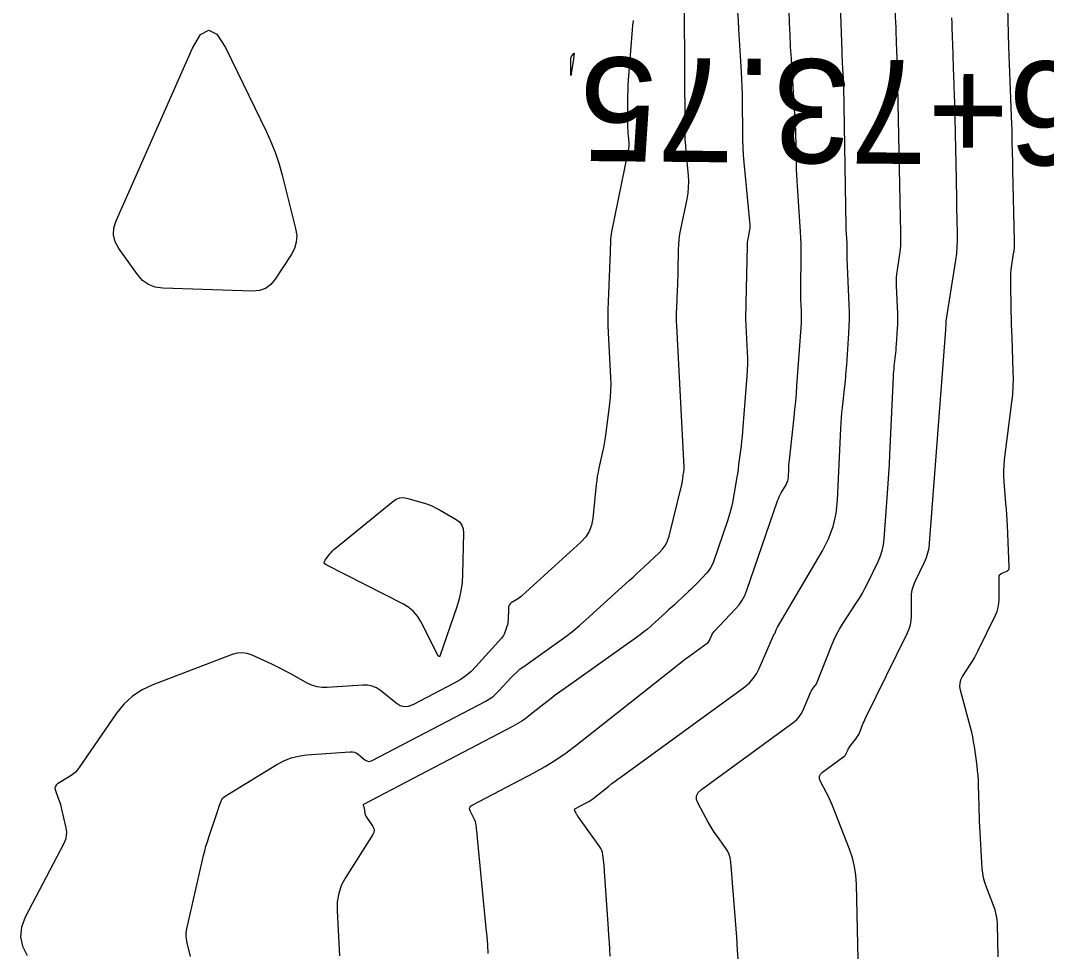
# Model space of a CAD drawing. Extents: x 1768942 to 1774819, y 723037 to 732099.
# Drawn here: x 1770464 to 1770523.2, y 731308.8 to 731362.6 of the extents above; entities that cross this region are included whole.
import ezdxf

# ---------------------------------------------------------------- set-up
doc = ezdxf.new("R2010")
doc.units = 0
doc.layers.add('R_Contours', color=7, linetype='Continuous')
doc.layers.add('R_Horz Alg Annot', color=7, linetype='Continuous')

msp = doc.modelspace()

# ---------------------------------------------------------------- linework, layer by layer
at = {"layer": 'R_Contours'}
for points in [[(1770505.429, 731308.127), (1770505.382, 731308.873), (1770505.327, 731309.619), (1770504.983, 731313.979), (1770504.951, 731314.198), (1770504.891, 731314.405), (1770504.801, 731314.603), (1770504.684, 731314.789), (1770504.155, 731315.514), (1770504.026, 731315.697), (1770503.903, 731315.885), (1770503.787, 731316.076), (1770503.677, 731316.272), (1770503.1, 731317.344), (1770503.013, 731317.579), (1770503.015, 731317.793), (1770503.105, 731317.987), (1770503.286, 731318.161), (1770508.638, 731322.06), (1770508.801, 731322.195), (1770508.941, 731322.348), (1770509.058, 731322.519), (1770509.153, 731322.708), (1770509.613, 731323.789), (1770509.637, 731323.84), (1770509.663, 731323.889), (1770509.694, 731323.937), (1770509.727, 731323.982), (1770509.866, 731324.16), (1770509.899, 731324.206), (1770509.929, 731324.254), (1770509.955, 731324.303), (1770509.977, 731324.355), (1770510.796, 731326.462), (1770510.932, 731326.788), (1770511.085, 731327.105), (1770511.255, 731327.413), (1770511.441, 731327.713), (1770512.233, 731328.917), (1770512.415, 731329.205), (1770512.588, 731329.499), (1770512.751, 731329.799), (1770512.904, 731330.104), (1770513.495, 731331.336), (1770513.628, 731331.649), (1770513.73, 731331.969), (1770513.801, 731332.297), (1770513.842, 731332.634), (1770514.044, 731335.284), (1770514.084, 731335.839), (1770514.12, 731336.394), (1770514.152, 731336.95), (1770514.179, 731337.506), (1770514.381, 731341.994), (1770514.389, 731342.15), (1770514.4, 731342.305), (1770514.414, 731342.461), (1770514.429, 731342.616), (1770514.498, 731343.237), (1770514.514, 731343.393), (1770514.529, 731343.548), (1770514.542, 731343.704), (1770514.554, 731343.86), (1770514.619, 731344.798), (1770514.631, 731345.006), (1770514.637, 731345.214), (1770514.637, 731345.423), (1770514.63, 731345.631), (1770514.559, 731347.266), (1770514.554, 731347.497), (1770514.561, 731347.727), (1770514.58, 731347.956), (1770514.61, 731348.185), (1770514.773, 731349.23), (1770514.795, 731349.392), (1770514.809, 731349.555), (1770514.816, 731349.718), (1770514.816, 731349.882), (1770514.802, 731350.538), (1770514.798, 731350.702), (1770514.794, 731350.866), (1770514.791, 731351.03), (1770514.788, 731351.194), (1770514.641, 731358.798), (1770514.638, 731358.925), (1770514.635, 731359.052), (1770514.631, 731359.179), (1770514.626, 731359.306), (1770514.606, 731359.813), (1770514.602, 731359.94), (1770514.597, 731360.066), (1770514.593, 731360.193), (1770514.589, 731360.32), (1770514.571, 731360.912), (1770514.567, 731361.036), (1770514.563, 731361.161), (1770514.56, 731361.285), (1770514.556, 731361.409), (1770514.542, 731361.907), (1770514.538, 731362.031), (1770514.534, 731362.156), (1770514.53, 731362.28), (1770514.525, 731362.404), (1770514.056, 731374.432)], [(1770498.03, 731308.514), (1770498.001, 731308.913), (1770497.973, 731309.312), (1770497.945, 731309.711), (1770497.919, 731310.11), (1770497.703, 731313.413), (1770497.694, 731313.537), (1770497.683, 731313.661), (1770497.671, 731313.785), (1770497.657, 731313.908), (1770497.598, 731314.402), (1770497.577, 731314.523), (1770497.54, 731314.638), (1770497.489, 731314.747), (1770497.423, 731314.85), (1770496.155, 731316.604), (1770496.129, 731316.642), (1770496.104, 731316.682), (1770496.08, 731316.722), (1770496.058, 731316.764), (1770495.975, 731316.933), (1770495.962, 731316.972), (1770495.964, 731317.007), (1770495.982, 731317.036), (1770496.016, 731317.061), (1770496.664, 731317.4), (1770496.784, 731317.467), (1770496.9, 731317.539), (1770497.013, 731317.616), (1770497.123, 731317.699), (1770497.952, 731318.355), (1770498.126, 731318.492), (1770498.302, 731318.627), (1770498.48, 731318.761), (1770498.658, 731318.892), (1770505.793, 731324.089), (1770506.058, 731324.31), (1770506.286, 731324.56), (1770506.478, 731324.839), (1770506.633, 731325.147), (1770507.444, 731327.053), (1770507.45, 731327.067), (1770507.458, 731327.08), (1770507.467, 731327.092), (1770507.477, 731327.104), (1770507.519, 731327.149), (1770507.529, 731327.16), (1770507.538, 731327.173), (1770507.545, 731327.186), (1770507.55, 731327.2), (1770507.615, 731327.388), (1770507.629, 731327.424), (1770507.644, 731327.459), (1770507.661, 731327.493), (1770507.679, 731327.527), (1770510.281, 731331.94), (1770510.637, 731332.634), (1770510.901, 731333.356), (1770511.074, 731334.105), (1770511.156, 731334.882), (1770511.342, 731339.009), (1770511.358, 731339.315), (1770511.379, 731339.621), (1770511.405, 731339.926), (1770511.436, 731340.231), (1770511.57, 731341.451), (1770511.602, 731341.756), (1770511.631, 731342.061), (1770511.657, 731342.367), (1770511.68, 731342.673), (1770511.81, 731344.514), (1770511.832, 731344.924), (1770511.844, 731345.333), (1770511.843, 731345.742), (1770511.831, 731346.151), (1770511.713, 731348.848), (1770511.71, 731348.923), (1770511.709, 731348.999), (1770511.708, 731349.074), (1770511.708, 731349.149), (1770511.712, 731349.451), (1770511.712, 731349.526), (1770511.711, 731349.602), (1770511.708, 731349.677), (1770511.704, 731349.752), (1770511.671, 731350.236), (1770511.664, 731350.342), (1770511.659, 731350.447), (1770511.655, 731350.553), (1770511.653, 731350.659), (1770511.509, 731358.827), (1770511.505, 731358.991), (1770511.5, 731359.155), (1770511.492, 731359.319), (1770511.483, 731359.483), (1770511.442, 731360.138), (1770511.433, 731360.301), (1770511.424, 731360.465), (1770511.417, 731360.629), (1770511.41, 731360.793), (1770510.981, 731373.242)], [(1770473.787, 731308.5), (1770473.585, 731309.298), (1770473.547, 731309.497), (1770473.533, 731309.697), (1770473.542, 731309.897), (1770473.576, 731310.098), (1770474.545, 731314.341), (1770474.609, 731314.607), (1770474.68, 731314.872), (1770474.758, 731315.134), (1770474.842, 731315.395), (1770475.307, 731316.774), (1770475.337, 731316.864), (1770475.368, 731316.954), (1770475.4, 731317.044), (1770475.431, 731317.133), (1770475.56, 731317.491), (1770475.598, 731317.576), (1770475.649, 731317.65), (1770475.711, 731317.715), (1770475.786, 731317.769), (1770478.766, 731319.595), (1770479.171, 731319.812), (1770479.592, 731319.977), (1770480.031, 731320.089), (1770480.486, 731320.149), (1770483.014, 731320.332), (1770483.138, 731320.33), (1770483.254, 731320.306), (1770483.363, 731320.259), (1770483.466, 731320.19), (1770483.861, 731319.867), (1770483.961, 731319.804), (1770484.065, 731319.776), (1770484.173, 731319.783), (1770484.284, 731319.824), (1770490.84, 731323.266), (1770491.054, 731323.391), (1770491.256, 731323.533), (1770491.443, 731323.692), (1770491.618, 731323.868), (1770492.288, 731324.608), (1770492.46, 731324.788), (1770492.642, 731324.958), (1770492.832, 731325.117), (1770493.031, 731325.267), (1770495.064, 731326.708), (1770495.466, 731327.002), (1770495.859, 731327.308), (1770496.242, 731327.626), (1770496.616, 731327.955), (1770499.127, 731330.234), (1770499.344, 731330.431), (1770499.561, 731330.629), (1770499.777, 731330.827), (1770499.993, 731331.026), (1770500.854, 731331.822), (1770501.052, 731332.032), (1770501.213, 731332.263), (1770501.337, 731332.516), (1770501.426, 731332.79), (1770502.164, 731335.782), (1770502.177, 731335.834), (1770502.187, 731335.888), (1770502.195, 731335.941), (1770502.202, 731335.995), (1770502.231, 731336.281), (1770502.233, 731336.3), (1770502.236, 731336.319), (1770502.239, 731336.339), (1770502.243, 731336.358), (1770502.261, 731336.434), (1770502.265, 731336.453), (1770502.268, 731336.472), (1770502.271, 731336.492), (1770502.274, 731336.511), (1770502.293, 731336.657), (1770502.296, 731336.688), (1770502.298, 731336.719), (1770502.298, 731336.75), (1770502.297, 731336.781), (1770501.869, 731344.948), (1770501.859, 731345.208), (1770501.854, 731345.469), (1770501.857, 731345.73), (1770501.865, 731345.991), (1770501.912, 731347.034), (1770501.923, 731347.295), (1770501.933, 731347.555), (1770501.94, 731347.816), (1770501.947, 731348.077), (1770501.973, 731349.346), (1770501.986, 731349.643), (1770502.012, 731349.94), (1770502.052, 731350.234), (1770502.106, 731350.527), (1770502.464, 731352.265), (1770502.521, 731352.606), (1770502.553, 731352.948), (1770502.559, 731353.291), (1770502.54, 731353.636), (1770502.411, 731355.017), (1770502.382, 731355.363), (1770502.361, 731355.709), (1770502.348, 731356.055), (1770502.343, 731356.402), (1770502.309, 731363.221)], [(1770505.381, 731363.062), (1770505.406, 731362.579), (1770505.435, 731362.096), (1770505.589, 731359.621), (1770505.613, 731359.185), (1770505.631, 731358.748), (1770505.642, 731358.311), (1770505.648, 731357.874), (1770505.656, 731356.126), (1770505.663, 731355.689), (1770505.68, 731355.252), (1770505.706, 731354.816), (1770505.742, 731354.381), (1770506.077, 731350.792), (1770506.083, 731350.69), (1770506.081, 731350.587), (1770506.072, 731350.485), (1770506.055, 731350.384), (1770505.971, 731349.978), (1770505.953, 731349.877), (1770505.939, 731349.775), (1770505.93, 731349.672), (1770505.925, 731349.569), (1770505.857, 731346.247), (1770505.855, 731346.173), (1770505.853, 731346.099), (1770505.85, 731346.025), (1770505.847, 731345.951), (1770505.834, 731345.655), (1770505.831, 731345.581), (1770505.831, 731345.507), (1770505.832, 731345.433), (1770505.835, 731345.359), (1770505.936, 731343.43), (1770505.948, 731343.084), (1770505.95, 731342.738), (1770505.94, 731342.392), (1770505.919, 731342.046), (1770505.69, 731339.106), (1770505.667, 731338.833), (1770505.641, 731338.561), (1770505.612, 731338.29), (1770505.579, 731338.019), (1770505.441, 731336.934), (1770505.404, 731336.663), (1770505.365, 731336.393), (1770505.322, 731336.123), (1770505.275, 731335.854), (1770505.076, 731334.746), (1770505.022, 731334.473), (1770504.957, 731334.202), (1770504.882, 731333.935), (1770504.796, 731333.67), (1770503.98, 731331.301), (1770503.91, 731331.128), (1770503.823, 731330.965), (1770503.72, 731330.813), (1770503.599, 731330.67), (1770503.084, 731330.12), (1770502.954, 731329.984), (1770502.821, 731329.85), (1770502.686, 731329.718), (1770502.549, 731329.589), (1770501.887, 731328.978), (1770501.731, 731328.834), (1770501.574, 731328.69), (1770501.417, 731328.546), (1770501.259, 731328.403), (1770500.38, 731327.605), (1770500.178, 731327.427), (1770499.971, 731327.256), (1770499.76, 731327.091), (1770499.543, 731326.932), (1770495.346, 731323.957), (1770495.098, 731323.779), (1770494.852, 731323.597), (1770494.609, 731323.412), (1770494.368, 731323.224), (1770493.41, 731322.465), (1770493.166, 731322.281), (1770492.915, 731322.109), (1770492.656, 731321.949), (1770492.389, 731321.802), (1770483.772, 731317.283), (1770483.757, 731317.273), (1770483.749, 731317.26), (1770483.748, 731317.245), (1770483.754, 731317.227), (1770483.79, 731317.154), (1770483.799, 731317.135), (1770483.805, 731317.116), (1770483.81, 731317.096), (1770483.814, 731317.076), (1770483.847, 731316.807), (1770483.856, 731316.756), (1770483.87, 731316.707), (1770483.89, 731316.661), (1770483.916, 731316.616), (1770484.312, 731316.011), (1770484.369, 731315.895), (1770484.389, 731315.779), (1770484.371, 731315.663), (1770484.315, 731315.547), (1770482.756, 731313.097), (1770482.51, 731312.639), (1770482.344, 731312.161), (1770482.256, 731311.663), (1770482.247, 731311.144), (1770482.395, 731308.54)], [(1770490.978, 731308.685), (1770490.947, 731309.171), (1770490.909, 731309.657), (1770490.866, 731310.142), (1770490.365, 731315.345), (1770490.355, 731315.44), (1770490.345, 731315.535), (1770490.335, 731315.63), (1770490.323, 731315.725), (1770490.277, 731316.105), (1770490.262, 731316.199), (1770490.238, 731316.291), (1770490.207, 731316.38), (1770490.169, 731316.467), (1770489.939, 731316.929), (1770489.906, 731317.029), (1770489.913, 731317.115), (1770489.958, 731317.189), (1770490.043, 731317.25), (1770493.648, 731319.14), (1770494.274, 731319.487), (1770494.883, 731319.863), (1770495.472, 731320.266), (1770496.044, 731320.698), (1770501.808, 731325.264), (1770501.996, 731325.412), (1770502.186, 731325.558), (1770502.378, 731325.702), (1770502.571, 731325.844), (1770503.624, 731326.611), (1770503.675, 731326.654), (1770503.719, 731326.702), (1770503.756, 731326.755), (1770503.786, 731326.815), (1770503.892, 731327.063), (1770503.92, 731327.123), (1770503.954, 731327.18), (1770503.993, 731327.234), (1770504.036, 731327.285), (1770505.26, 731328.59), (1770505.465, 731328.833), (1770505.641, 731329.093), (1770505.789, 731329.37), (1770505.908, 731329.664), (1770507.687, 731334.828), (1770507.733, 731334.949), (1770507.784, 731335.068), (1770507.841, 731335.184), (1770507.904, 731335.297), (1770508.177, 731335.76), (1770508.231, 731335.866), (1770508.272, 731335.977), (1770508.298, 731336.092), (1770508.311, 731336.211), (1770508.333, 731336.695), (1770508.339, 731336.816), (1770508.348, 731336.937), (1770508.358, 731337.058), (1770508.37, 731337.178), (1770508.643, 731339.665), (1770508.691, 731340.119), (1770508.734, 731340.574), (1770508.773, 731341.03), (1770508.807, 731341.486), (1770509.061, 731345.106), (1770509.071, 731345.278), (1770509.076, 731345.451), (1770509.075, 731345.623), (1770509.07, 731345.796), (1770509.04, 731346.486), (1770509.034, 731346.659), (1770509.03, 731346.831), (1770509.028, 731347.004), (1770509.029, 731347.177), (1770509.052, 731348.961), (1770509.052, 731349.316), (1770509.046, 731349.67), (1770509.033, 731350.025), (1770509.012, 731350.379), (1770508.833, 731353.011), (1770508.813, 731353.331), (1770508.797, 731353.651), (1770508.785, 731353.971), (1770508.778, 731354.291), (1770508.755, 731355.571), (1770508.748, 731355.891), (1770508.737, 731356.211), (1770508.722, 731356.531), (1770508.704, 731356.851), (1770508.485, 731360.375), (1770508.444, 731361.069), (1770508.408, 731361.764), (1770508.377, 731362.458), (1770508.35, 731363.153)], [(1770520.423, 731308.477), (1770520.38, 731310.369), (1770520.361, 731310.649), (1770520.318, 731310.923), (1770520.252, 731311.193), (1770520.161, 731311.459), (1770519.749, 731312.509), (1770519.657, 731312.774), (1770519.587, 731313.044), (1770519.538, 731313.319), (1770519.511, 731313.598), (1770519.373, 731316.021), (1770519.357, 731316.315), (1770519.344, 731316.609), (1770519.333, 731316.903), (1770519.325, 731317.197), (1770519.297, 731318.399), (1770519.286, 731318.68), (1770519.268, 731318.961), (1770519.241, 731319.241), (1770519.207, 731319.52), (1770519.052, 731320.636), (1770519.01, 731320.914), (1770518.958, 731321.191), (1770518.899, 731321.466), (1770518.831, 731321.739), (1770518.255, 731323.903), (1770518.221, 731324.106), (1770518.23, 731324.303), (1770518.281, 731324.493), (1770518.375, 731324.676), (1770518.833, 731325.397), (1770518.945, 731325.579), (1770519.052, 731325.764), (1770519.154, 731325.951), (1770519.251, 731326.141), (1770520.271, 731328.219), (1770520.364, 731328.438), (1770520.43, 731328.664), (1770520.47, 731328.895), (1770520.483, 731329.133), (1770520.482, 731330.415), (1770520.491, 731330.491), (1770520.519, 731330.555), (1770520.566, 731330.606), (1770520.631, 731330.646), (1770520.93, 731330.779), (1770520.994, 731330.818), (1770521.04, 731330.87), (1770521.065, 731330.933), (1770521.071, 731331.009), (1770520.957, 731333.407), (1770520.94, 731333.724), (1770520.921, 731334.041), (1770520.9, 731334.358), (1770520.875, 731334.674), (1770520.772, 731335.94), (1770520.755, 731336.256), (1770520.754, 731336.572), (1770520.769, 731336.887), (1770520.801, 731337.202), (1770521.224, 731340.541), (1770521.272, 731340.987), (1770521.301, 731341.433), (1770521.311, 731341.881), (1770521.303, 731342.329), (1770521.228, 731344.28), (1770521.215, 731344.651), (1770521.203, 731345.021), (1770521.194, 731345.392), (1770521.187, 731345.763), (1770521.154, 731347.611), (1770521.155, 731347.799), (1770521.163, 731347.986), (1770521.18, 731348.173), (1770521.205, 731348.359), (1770521.321, 731349.102), (1770521.346, 731349.289), (1770521.363, 731349.475), (1770521.371, 731349.663), (1770521.371, 731349.85), (1770521.279, 731353.944), (1770521.274, 731354.161), (1770521.27, 731354.379), (1770521.265, 731354.597), (1770521.261, 731354.815), (1770521.244, 731355.687), (1770521.239, 731355.905), (1770521.234, 731356.123), (1770521.227, 731356.341), (1770521.219, 731356.559), (1770521.119, 731359.085), (1770521.1, 731359.579), (1770521.083, 731360.072), (1770521.066, 731360.566), (1770521.051, 731361.06), (1770520.981, 731363.364)], [(1770499.34, 731362.595), (1770499.316, 731362.318), (1770499.293, 731362.041), (1770499.066, 731359.146), (1770499.046, 731358.848), (1770499.032, 731358.551), (1770499.024, 731358.253), (1770499.022, 731357.954), (1770499.03, 731356.381), (1770499.032, 731356.273), (1770499.036, 731356.165), (1770499.042, 731356.057), (1770499.051, 731355.95), (1770499.092, 731355.519), (1770499.098, 731355.411), (1770499.096, 731355.304), (1770499.086, 731355.198), (1770499.068, 731355.092), (1770498.096, 731350.378), (1770498.071, 731350.244), (1770498.053, 731350.108), (1770498.041, 731349.972), (1770498.035, 731349.835), (1770498.024, 731349.286), (1770498.02, 731349.149), (1770498.016, 731349.012), (1770498.011, 731348.874), (1770498.005, 731348.737), (1770497.897, 731346.326), (1770497.882, 731345.879), (1770497.878, 731345.431), (1770497.885, 731344.984), (1770497.903, 731344.536), (1770498.038, 731341.968), (1770498.05, 731341.584), (1770498.044, 731341.2), (1770498.021, 731340.817), (1770497.981, 731340.435), (1770497.75, 731338.623), (1770497.717, 731338.384), (1770497.678, 731338.145), (1770497.633, 731337.907), (1770497.583, 731337.671), (1770497.371, 731336.726), (1770497.321, 731336.49), (1770497.279, 731336.252), (1770497.244, 731336.013), (1770497.215, 731335.773), (1770497.015, 731333.815), (1770496.941, 731333.424), (1770496.801, 731333.067), (1770496.597, 731332.743), (1770496.327, 731332.451), (1770492.947, 731329.372), (1770492.874, 731329.309), (1770492.799, 731329.248), (1770492.72, 731329.192), (1770492.639, 731329.139), (1770492.31, 731328.933), (1770492.238, 731328.876), (1770492.186, 731328.807), (1770492.153, 731328.727), (1770492.141, 731328.636), (1770492.124, 731327.949), (1770492.118, 731327.854), (1770492.105, 731327.761), (1770492.085, 731327.669), (1770492.057, 731327.578), (1770491.934, 731327.218), (1770491.899, 731327.131), (1770491.856, 731327.048), (1770491.805, 731326.97), (1770491.745, 731326.897), (1770490.264, 731325.263), (1770489.985, 731324.981), (1770489.685, 731324.727), (1770489.363, 731324.5), (1770489.021, 731324.3), (1770486.616, 731323.038), (1770486.364, 731322.944), (1770486.12, 731322.928), (1770485.884, 731322.992), (1770485.656, 731323.135), (1770484.761, 731323.867), (1770484.529, 731324.024), (1770484.28, 731324.131), (1770484.016, 731324.186), (1770483.736, 731324.191), (1770481.673, 731324.041), (1770481.383, 731324.04), (1770481.103, 731324.081), (1770480.832, 731324.162), (1770480.569, 731324.285), (1770479.539, 731324.859), (1770479.28, 731325), (1770479.018, 731325.135), (1770478.754, 731325.266), (1770478.488, 731325.392), (1770477.339, 731325.919), (1770477.058, 731326.018), (1770476.774, 731326.057), (1770476.488, 731326.037), (1770476.201, 731325.956), (1770471.61, 731324.202), (1770470.991, 731323.912), (1770470.435, 731323.542), (1770469.944, 731323.09), (1770469.516, 731322.557), (1770467.352, 731319.419), (1770467.241, 731319.274), (1770467.117, 731319.143), (1770466.979, 731319.025), (1770466.829, 731318.921), (1770466.114, 731318.478), (1770466.021, 731318.401), (1770465.968, 731318.311), (1770465.955, 731318.208), (1770465.982, 731318.09), (1770466.169, 731317.595), (1770466.213, 731317.47), (1770466.254, 731317.344), (1770466.29, 731317.217), (1770466.321, 731317.089), (1770466.587, 731315.938), (1770466.62, 731315.706), (1770466.612, 731315.479), (1770466.563, 731315.258), (1770466.472, 731315.042), (1770464.238, 731310.769), (1770464.021, 731310.202), (1770463.969, 731309.644), (1770464.082, 731309.094), (1770464.359, 731308.554)], [(1770512.506, 731301.337), (1770512.248, 731312.687), (1770512.213, 731313.205), (1770512.134, 731313.714), (1770512.011, 731314.214), (1770511.843, 731314.705), (1770510.836, 731317.276), (1770510.765, 731317.449), (1770510.689, 731317.619), (1770510.608, 731317.788), (1770510.522, 731317.954), (1770510.167, 731318.613), (1770510.109, 731318.771), (1770510.11, 731318.915), (1770510.171, 731319.046), (1770510.292, 731319.163), (1770511.52, 731320.057), (1770511.563, 731320.093), (1770511.599, 731320.133), (1770511.63, 731320.178), (1770511.656, 731320.228), (1770511.744, 731320.436), (1770511.768, 731320.487), (1770511.795, 731320.537), (1770511.825, 731320.584), (1770511.858, 731320.63), (1770512.227, 731321.101), (1770512.29, 731321.189), (1770512.347, 731321.281), (1770512.397, 731321.376), (1770512.44, 731321.476), (1770512.598, 731321.883), (1770512.639, 731321.984), (1770512.681, 731322.084), (1770512.726, 731322.184), (1770512.773, 731322.282), (1770515.189, 731327.201), (1770515.288, 731327.434), (1770515.358, 731327.673), (1770515.4, 731327.919), (1770515.414, 731328.171), (1770515.413, 731329.193), (1770515.427, 731329.445), (1770515.468, 731329.691), (1770515.537, 731329.931), (1770515.634, 731330.164), (1770516.172, 731331.286), (1770516.285, 731331.553), (1770516.373, 731331.827), (1770516.434, 731332.108), (1770516.469, 731332.396), (1770517.407, 731344.721), (1770517.409, 731344.748), (1770517.411, 731344.775), (1770517.412, 731344.802), (1770517.414, 731344.829), (1770517.421, 731344.979), (1770517.421, 731344.99), (1770517.422, 731345.001), (1770517.425, 731345.03), (1770517.427, 731345.047), (1770517.429, 731345.081), (1770517.43, 731345.088), (1770517.43, 731345.096), (1770517.43, 731345.103), (1770517.43, 731345.111), (1770517.427, 731345.164), (1770517.427, 731345.176), (1770517.427, 731345.187), (1770517.428, 731345.198), (1770517.43, 731345.21), (1770517.982, 731348.746), (1770518.033, 731349.131), (1770518.067, 731349.516), (1770518.084, 731349.903), (1770518.084, 731350.291), (1770518.049, 731351.846), (1770518.041, 731352.234), (1770518.032, 731352.623), (1770518.024, 731353.011), (1770518.017, 731353.4), (1770517.948, 731356.967), (1770517.941, 731357.277), (1770517.933, 731357.587), (1770517.923, 731357.898), (1770517.912, 731358.208), (1770517.863, 731359.449), (1770517.851, 731359.759), (1770517.84, 731360.069), (1770517.829, 731360.38), (1770517.82, 731360.69), (1770517.776, 731362.138), (1770517.767, 731362.442), (1770517.758, 731362.747)]]:
    msp.add_lwpolyline(points, dxfattribs=at)
for points in [[(1770474.365, 731361.776), (1770474.836, 731362.04), (1770475.315, 731361.793), (1770475.804, 731361.034), (1770478.177, 731356.15), (1770478.453, 731355.542), (1770478.696, 731354.922), (1770478.908, 731354.291), (1770479.087, 731353.647), (1770479.857, 731350.571), (1770479.918, 731350.169), (1770479.895, 731349.781), (1770479.789, 731349.407), (1770479.599, 731349.047), (1770478.672, 731347.636), (1770478.417, 731347.329), (1770478.114, 731347.113), (1770477.764, 731346.989), (1770477.366, 731346.957), (1770472.18, 731347.122), (1770471.742, 731347.183), (1770471.352, 731347.333), (1770471.011, 731347.575), (1770470.719, 731347.908), (1770469.647, 731349.419), (1770469.436, 731349.802), (1770469.338, 731350.197), (1770469.355, 731350.603), (1770469.486, 731351.021), (1770473.904, 731361)], [(1770495.905, 731360.401), (1770495.902, 731360.38), (1770495.9, 731360.36), (1770495.897, 731360.339), (1770495.777, 731359.555), (1770495.759, 731359.452), (1770495.747, 731359.418), (1770495.741, 731359.454), (1770495.741, 731359.558), (1770495.758, 731360.411), (1770495.761, 731360.448), (1770495.77, 731360.482), (1770495.785, 731360.514), (1770495.805, 731360.545), (1770495.915, 731360.686), (1770495.927, 731360.698), (1770495.934, 731360.701), (1770495.938, 731360.694), (1770495.937, 731360.677), (1770495.926, 731360.585), (1770495.923, 731360.565), (1770495.921, 731360.544), (1770495.919, 731360.524), (1770495.916, 731360.503), (1770495.907, 731360.421)], [(1770489.469, 731330.116), (1770489.403, 731329.642), (1770489.301, 731329.174), (1770489.162, 731328.713), (1770488.188, 731325.864), (1770488.186, 731325.86), (1770488.183, 731325.856), (1770488.176, 731325.848), (1770488.173, 731325.845), (1770488.169, 731325.843), (1770488.156, 731325.836), (1770488.154, 731325.835), (1770488.151, 731325.835), (1770488.148, 731325.836), (1770488.146, 731325.837), (1770488.114, 731325.863), (1770488.108, 731325.868), (1770488.103, 731325.874), (1770488.098, 731325.88), (1770488.095, 731325.887), (1770487.09, 731327.86), (1770486.901, 731328.171), (1770486.671, 731328.442), (1770486.401, 731328.671), (1770486.09, 731328.861), (1770481.629, 731331.136), (1770481.551, 731331.191), (1770481.514, 731331.256), (1770481.519, 731331.33), (1770481.566, 731331.414), (1770481.835, 731331.768), (1770481.905, 731331.854), (1770481.979, 731331.936), (1770482.058, 731332.013), (1770482.142, 731332.086), (1770485.473, 731334.804), (1770485.672, 731334.933), (1770485.882, 731335.005), (1770486.104, 731335.019), (1770486.337, 731334.977), (1770487.292, 731334.692), (1770487.528, 731334.614), (1770487.758, 731334.522), (1770487.982, 731334.417), (1770488.2, 731334.298), (1770489.121, 731333.762), (1770489.318, 731333.615), (1770489.456, 731333.435), (1770489.537, 731333.223), (1770489.559, 731332.979), (1770489.5, 731330.596)]]:
    msp.add_lwpolyline(points, close=True, dxfattribs=at)

# ---------------------------------------------------------------- texts
at = {"layer": 'R_Horz Alg Annot'}
msp.add_text('P.T. 216+73.75', height=6, rotation=179.47959, dxfattribs=at).set_placement((1770551.388, 731359.971))

doc.saveas('drawing.dxf')
